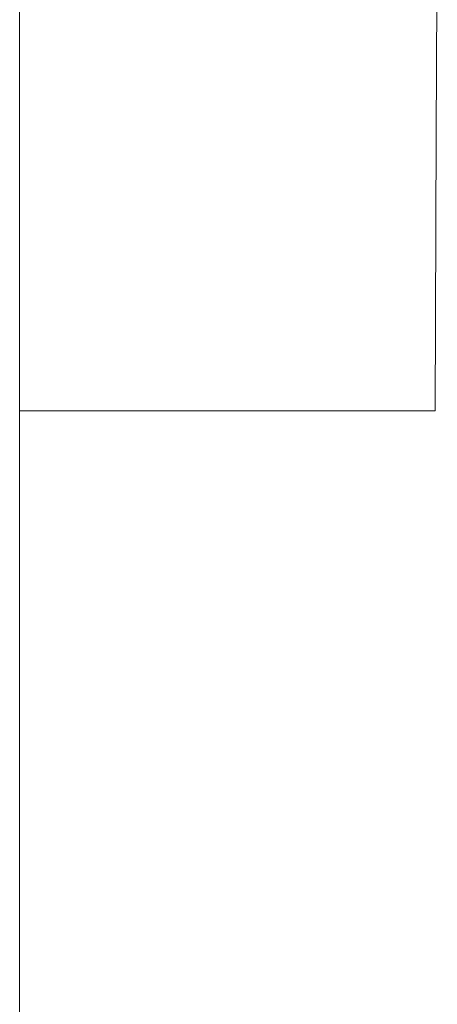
# Model space of a CAD drawing. Header units: millimetres. Extents: x -261 to 187, y -214 to 106.
# Tile 940 of 1056: x -221.96 to -220.67, y 23.55 to 26.6. Entities that reach past the tile are written whole.
import ezdxf

# ---------------------------------------------------------------- set-up
doc = ezdxf.new("R2010")
doc.units = ezdxf.units.MM
doc.header["$LTSCALE"] = 0.005
doc.header["$MEASUREMENT"] = 0
doc.layers.add('IFC-Laje-Contorno', color=9, linetype='Continuous', lineweight=5)

msp = doc.modelspace()

# ---------------------------------------------------------------- linework, layer by layer
at = {"layer": 'IFC-Laje-Contorno', "lineweight": 5}
for p, q in [((-221.9641, 23.3728), (-221.9641, 26.9931)), ((-220.6713, 26.2438), (-220.6681, 26.9878)), ((-220.6749, 25.3855), (-220.6713, 26.2438)), ((-221.9641, 25.3855), (-221.3539, 25.3855)), ((-221.3539, 25.3855), (-221.0252, 25.3855)), ((-221.0252, 25.3855), (-220.6749, 25.3855))]:
    msp.add_line(p, q, dxfattribs=at)

doc.saveas('drawing.dxf')
